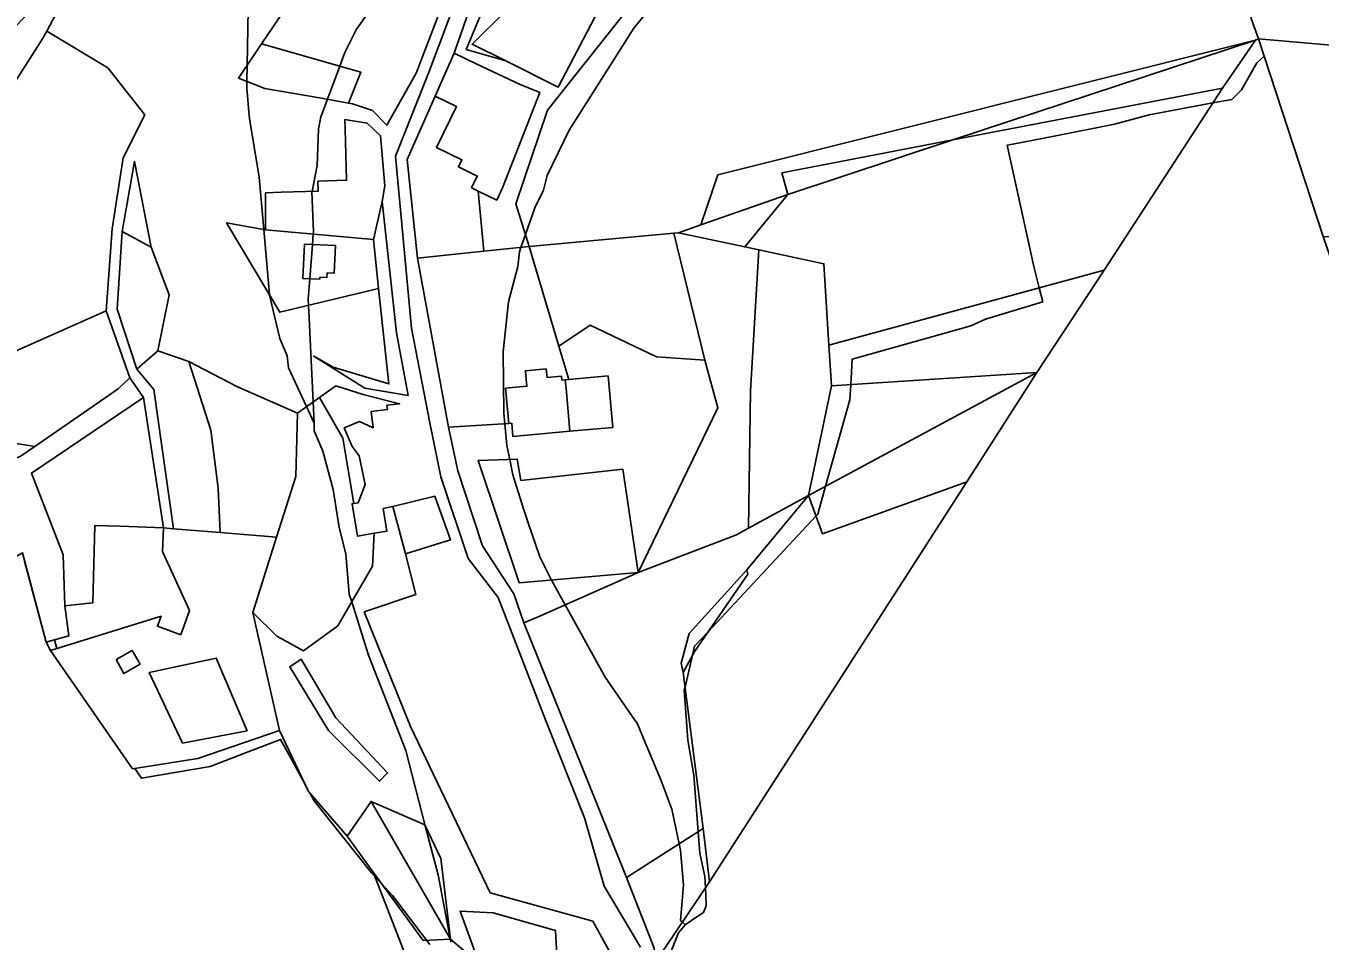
# Model space of a CAD drawing. Extents: x -477304 to -465429, y -1159113 to -1149210.
# Drawn here: x -473482.7 to -473107, y -1152741 to -1152475.4 of the extents above; entities that cross this region are included whole.
import ezdxf

# ---------------------------------------------------------------- set-up
doc = ezdxf.new("R2010")
doc.units = 0
for name, color, linetype in [('BPEJ_s', 7, 'Continuous'), ('orna_s', 7, 'Continuous'), ('PUPFL_s', 7, 'Continuous'), ('trav_porost_s', 7, 'Continuous'), ('voda_s', 7, 'Continuous'), ('zahrada_s', 7, 'Continuous')]:
    doc.layers.add(name, color=color, linetype=linetype)

msp = doc.modelspace()

# ---------------------------------------------------------------- linework, layer by layer
at = {"layer": 'BPEJ_s'}
for points in [[(-473373.25, -1152457.57), (-473386.65, -1152476.29), (-473390.05, -1152483.1), (-473391.54, -1152487.07), (-473395.15, -1152496.69), (-473396.88, -1152501.3), (-473397.08, -1152501.82), (-473397.35, -1152503.29), (-473397.71, -1152505.23), (-473398.14, -1152515.87), (-473399.6, -1152523.41), (-473399.63, -1152523.53), (-473399.2, -1152535.02), (-473399.26, -1152535.81), (-473399.49, -1152538.82), (-473400.25, -1152548.8), (-473400.69, -1152554.59), (-473400.6, -1152556.49), (-473400.51, -1152558.41), (-473400.43, -1152560.18), (-473399.95, -1152570.4), (-473399.29, -1152584.52), (-473399.01, -1152590.68)], [(-473359.28, -1152741.36), (-473359.45, -1152740.48), (-473359.48, -1152740.31), (-473363.03, -1152721.84), (-473366.73, -1152707.54), (-473372.39, -1152685.67), (-473383.25, -1152658), (-473388.09, -1152642.55), (-473388.78, -1152640.34), (-473389.84, -1152628.64), (-473391.76, -1152620.98), (-473393.46, -1152609.92), (-473396.44, -1152598.85), (-473398.99, -1152592.89), (-473399.01, -1152590.68), (-473399.29, -1152584.52), (-473399.95, -1152570.4), (-473400.43, -1152560.18), (-473400.51, -1152558.41), (-473400.6, -1152556.49), (-473400.69, -1152554.59), (-473400.25, -1152548.8), (-473399.49, -1152538.82), (-473399.26, -1152535.81), (-473399.2, -1152535.02), (-473399.63, -1152523.53), (-473399.6, -1152523.41), (-473398.14, -1152515.87), (-473397.71, -1152505.23), (-473397.35, -1152503.29), (-473397.08, -1152501.82), (-473396.88, -1152501.3), (-473395.15, -1152496.69), (-473391.54, -1152487.07), (-473390.05, -1152483.1), (-473386.65, -1152476.29), (-473373.25, -1152457.57)], [(-473290.47, -1152456.72), (-473306.22, -1152476.08), (-473324.94, -1152505.65), (-473331.33, -1152518.85), (-473332.39, -1152523.1), (-473332.67, -1152523.67), (-473334.94, -1152528.21), (-473337.64, -1152535.92), (-473338.96, -1152539.68), (-473339.41, -1152540.98), (-473339.84, -1152545.23), (-473342.6, -1152555.45), (-473344.09, -1152569.91), (-473343.88, -1152587.79), (-473343.6, -1152590.85), (-473343.03, -1152597.15), (-473342.22, -1152601.22), (-473341.33, -1152605.66), (-473338.14, -1152615.87), (-473336.85, -1152619.61), (-473333.45, -1152629.49), (-473330.09, -1152636.22), (-473330.05, -1152636.3), (-473326.12, -1152643.42), (-473314.52, -1152664.39), (-473305.93, -1152676.88), (-473305.84, -1152677.02), (-473305.16, -1152678.01), (-473303.38, -1152682.22), (-473298.35, -1152694.18), (-473295.16, -1152702.69), (-473292.99, -1152712.81), (-473292.79, -1152713.74), (-473292.6, -1152714.6), (-473291.75, -1152724.82), (-473292.6, -1152735.03), (-473292.1, -1152735.53), (-473291.32, -1152736.31), (-473293.24, -1152738.65), (-473295.37, -1152743.97)], [(-473342.6, -1152555.45), (-473339.84, -1152545.23), (-473339.41, -1152540.98), (-473338.96, -1152539.68), (-473337.64, -1152535.92), (-473334.94, -1152528.21), (-473332.67, -1152523.67), (-473332.39, -1152523.1), (-473331.33, -1152518.85), (-473324.94, -1152505.65), (-473306.22, -1152476.08), (-473290.47, -1152456.72)], [(-473399.01, -1152590.68), (-473401.22, -1152585.9), (-473406.44, -1152574.6), (-473406.86, -1152571.19), (-473408.99, -1152566.08), (-473411.91, -1152553.56), (-473411.97, -1152553.32), (-473413.62, -1152534.48), (-473414.95, -1152519.27), (-473417.72, -1152502.25), (-473418.02, -1152499.23), (-473418.38, -1152495.57), (-473418.57, -1152493.74), (-473418.53, -1152491.49), (-473418.44, -1152486.77), (-473418.14, -1152470.76)], [(-473418.14, -1152470.76), (-473418.44, -1152486.77), (-473418.53, -1152491.49), (-473418.57, -1152493.74), (-473418.38, -1152495.57), (-473418.02, -1152499.23), (-473417.72, -1152502.25), (-473414.95, -1152519.27), (-473413.62, -1152534.48), (-473411.97, -1152553.32), (-473411.91, -1152553.56), (-473408.99, -1152566.08), (-473406.86, -1152571.19), (-473406.44, -1152574.6), (-473401.22, -1152585.9), (-473399.01, -1152590.68), (-473398.99, -1152592.89), (-473396.44, -1152598.85), (-473393.46, -1152609.92), (-473391.76, -1152620.98), (-473389.84, -1152628.64), (-473388.78, -1152640.34), (-473388.09, -1152642.55), (-473383.25, -1152658), (-473372.39, -1152685.67), (-473366.73, -1152707.54), (-473363.03, -1152721.84), (-473359.48, -1152740.31), (-473359.45, -1152740.48), (-473359.28, -1152741.36)], [(-473106.05, -1152536.51), (-473123.2, -1152484.12), (-473125.36, -1152486.08), (-473129.83, -1152493.95), (-473132.59, -1152496.72), (-473138.09, -1152497.74), (-473156.64, -1152501.19), (-473166.64, -1152503.95), (-473184.2, -1152507.36), (-473196.21, -1152509.7), (-473197.77, -1152510), (-473190.04, -1152545.23), (-473188.51, -1152551.4), (-473187.5, -1152555.49), (-473204.08, -1152560.55), (-473208.34, -1152562.47), (-473219.66, -1152565.64), (-473242.77, -1152572.11), (-473242.98, -1152575.85), (-473243.19, -1152579.53), (-473243.45, -1152583.96), (-473250.52, -1152609.01), (-473252.81, -1152617.15), (-473253.32, -1152617.69), (-473284.74, -1152651.36), (-473288.56, -1152655.45), (-473289.16, -1152658.02), (-473291.33, -1152667.34), (-473291.54, -1152668.22), (-473291.07, -1152674.64), (-473290.47, -1152682.69), (-473288.77, -1152692.9), (-473287.53, -1152709.35), (-473287.07, -1152715.46), (-473285.58, -1152722.26), (-473285.41, -1152725.61), (-473285.31, -1152727.68), (-473285.16, -1152730.78), (-473286.01, -1152732.69), (-473287.92, -1152733.99), (-473291.32, -1152736.31), (-473292.1, -1152735.53), (-473292.6, -1152735.03), (-473291.75, -1152724.82), (-473292.6, -1152714.6), (-473292.79, -1152713.74), (-473292.99, -1152712.81), (-473295.16, -1152702.69), (-473298.35, -1152694.18), (-473303.38, -1152682.22), (-473305.16, -1152678.01), (-473305.84, -1152677.02), (-473305.93, -1152676.88), (-473314.52, -1152664.39), (-473326.12, -1152643.42), (-473330.05, -1152636.3), (-473330.09, -1152636.22), (-473333.45, -1152629.49), (-473336.85, -1152619.61), (-473338.14, -1152615.87), (-473341.33, -1152605.66), (-473342.22, -1152601.22), (-473343.03, -1152597.15), (-473343.6, -1152590.85), (-473343.88, -1152587.79), (-473344.09, -1152569.91), (-473342.6, -1152555.45)], [(-473106.05, -1152536.51), (-473123.2, -1152484.12), (-473125.36, -1152486.08), (-473129.83, -1152493.95), (-473132.59, -1152496.72), (-473138.09, -1152497.74), (-473156.64, -1152501.19), (-473166.64, -1152503.95), (-473184.2, -1152507.36), (-473196.21, -1152509.7), (-473197.77, -1152510), (-473190.04, -1152545.23), (-473188.51, -1152551.4), (-473187.5, -1152555.49), (-473204.08, -1152560.55), (-473208.34, -1152562.47), (-473219.66, -1152565.64), (-473242.77, -1152572.11), (-473242.98, -1152575.85), (-473243.19, -1152579.53), (-473243.45, -1152583.96), (-473250.52, -1152609.01), (-473252.81, -1152617.15), (-473253.32, -1152617.69), (-473284.74, -1152651.36), (-473288.56, -1152655.45), (-473289.16, -1152658.02), (-473291.33, -1152667.34)], [(-473451.05, -1152690.95), (-473451.7, -1152691.05), (-473475.48, -1152656.66), (-473473.64, -1152656.09), (-473474.35, -1152653.6), (-473476.76, -1152654.28), (-473483.04, -1152630.77)], [(-473365.37, -1152742.05), (-473366.35, -1152740.77), (-473376.23, -1152727.8), (-473379.47, -1152724.33), (-473381.4, -1152722.26), (-473382.39, -1152721.2), (-473398.99, -1152700.35), (-473400.26, -1152698.02), (-473400.6, -1152697.63), (-473401.47, -1152695.8), (-473405.37, -1152688.64), (-473408.74, -1152682.48), (-473418.14, -1152686.09), (-473429.21, -1152690.35), (-473449.12, -1152693.74), (-473451.05, -1152690.95), (-473451.7, -1152691.05), (-473475.48, -1152656.66), (-473473.64, -1152656.09), (-473474.35, -1152653.6), (-473476.76, -1152654.28), (-473483.04, -1152630.77)], [(-473291.33, -1152667.34), (-473291.54, -1152668.22), (-473291.07, -1152674.64), (-473290.47, -1152682.69), (-473288.77, -1152692.9), (-473287.53, -1152709.35), (-473287.07, -1152715.46), (-473285.58, -1152722.26), (-473285.41, -1152725.61), (-473285.31, -1152727.68), (-473285.16, -1152730.78), (-473286.01, -1152732.69), (-473287.92, -1152733.99), (-473291.32, -1152736.31), (-473293.24, -1152738.65), (-473295.37, -1152743.97)], [(-473365.37, -1152742.05), (-473366.35, -1152740.77), (-473376.23, -1152727.8), (-473379.47, -1152724.33), (-473381.4, -1152722.26), (-473382.39, -1152721.2), (-473398.99, -1152700.35), (-473400.26, -1152698.02), (-473400.6, -1152697.63), (-473401.47, -1152695.8), (-473405.37, -1152688.64), (-473408.74, -1152682.48), (-473418.14, -1152686.09), (-473429.21, -1152690.35), (-473449.12, -1152693.74), (-473451.05, -1152690.95)]]:
    msp.add_lwpolyline(points, dxfattribs=at)
at = {"layer": 'orna_s'}
for points in [[(-473381.8, -1152537.37), (-473380.27, -1152551.64), (-473408.98, -1152558.49), (-473424.43, -1152532.53), (-473413.13, -1152534.57)], [(-473392.8, -1152539.16), (-473401.77, -1152538.71), (-473402.18, -1152546.7), (-473402.28, -1152548.7), (-473397.37, -1152548.94), (-473397.34, -1152548.33), (-473395.3, -1152548.43), (-473395.23, -1152547.08), (-473393.2, -1152547.19)], [(-473404.26, -1152606.16), (-473409.91, -1152623.8), (-473426.27, -1152622.47), (-473426.81, -1152609.6), (-473428.99, -1152592.7), (-473435.37, -1152572.76), (-473421.44, -1152580.05), (-473403.87, -1152587.79)], [(-473338.99, -1152607.29), (-473309.42, -1152604.01), (-473304.92, -1152634.06), (-473339.5, -1152637.03), (-473351.41, -1152601.54), (-473340.05, -1152601.14)]]:
    msp.add_lwpolyline(points, close=True, dxfattribs=at)
at = {"layer": 'PUPFL_s'}
for points in [[(-473477.82, -1152479.16), (-473488.62, -1152496.01), (-473496.71, -1152491.44), (-473526.75, -1152508.03), (-473577.88, -1152528.04), (-473608.7, -1152536.8), (-473639.72, -1152546.36), (-473657.15, -1152562.69), (-473681.05, -1152546.32), (-473690.41, -1152538.66), (-473666.8, -1152482.18), (-473645.55, -1152432.53), (-473642.96, -1152426.05), (-473632.42, -1152441.84), (-473582.32, -1152475.35), (-473580.03, -1152471.76), (-473539.64, -1152493.49), (-473526.5, -1152493.37), (-473501.1, -1152479.64), (-473487.28, -1152477.33), (-473484.15, -1152473.88), (-473474.14, -1152463.69), (-473470.62, -1152465.48), (-473476.61, -1152476.87)], [(-473523.57, -1152549.64), (-473508.92, -1152527.53), (-473496.98, -1152509.02), (-473488.62, -1152496.01), (-473477.82, -1152479.16), (-473476.61, -1152476.87), (-473458.86, -1152487.58), (-473448.18, -1152501.18), (-473454.47, -1152513.64), (-473457.6, -1152534.31), (-473459.37, -1152558.07), (-473501.27, -1152576.63), (-473493.27, -1152595.32), (-473480.12, -1152597.44), (-473484.32, -1152600.33), (-473493.49, -1152603.72), (-473506.75, -1152579.86), (-473536.45, -1152569.37)], [(-473250.99, -1152544.43), (-473269.87, -1152540.41), (-473274.01, -1152539.53), (-473261.53, -1152524.29), (-473213.57, -1152508.48), (-473135.28, -1152493.43), (-473169.69, -1152546.26), (-473249.54, -1152568.05)], [(-473446.3, -1152539.65), (-473454.7, -1152535.09), (-473451.17, -1152514.71)], [(-473293.22, -1152535.44), (-473286.72, -1152533.15), (-473261.53, -1152524.29), (-473274.01, -1152539.53)], [(-473446.3, -1152539.65), (-473441.1, -1152553.45), (-473444.35, -1152569.71), (-473450.42, -1152575.01), (-473456.15, -1152557.61), (-473454.7, -1152535.09)], [(-473249.54, -1152568.05), (-473169.69, -1152546.26), (-473189.2, -1152575.99), (-473248.83, -1152579.9)], [(-473452.54, -1152577.58), (-473455.84, -1152580.71), (-473480.12, -1152597.44), (-473493.27, -1152595.32), (-473501.27, -1152576.63), (-473459.37, -1152558.07)], [(-473255.52, -1152611.71), (-473248.83, -1152579.9), (-473189.2, -1152575.99)], [(-473251.44, -1152622.78), (-473255.52, -1152611.71), (-473189.2, -1152575.99), (-473209.55, -1152607.75)], [(-473286.02, -1152708.39), (-473291.88, -1152663.1), (-473288.53, -1152656.85), (-473273.09, -1152634.49), (-473273.39, -1152633.27), (-473255.52, -1152611.71), (-473251.44, -1152622.78), (-473209.55, -1152607.75), (-473284.2, -1152723.81)], [(-473291.88, -1152663.1), (-473292.44, -1152660.4), (-473290.09, -1152651.77), (-473273.39, -1152633.27), (-473273.09, -1152634.49), (-473288.53, -1152656.85)], [(-473392.67, -1152676.21), (-473377.65, -1152692.22), (-473379.99, -1152694.62), (-473394.79, -1152679.91), (-473406.05, -1152661.38), (-473402.73, -1152659.22)], [(-473381.88, -1152721.04), (-473389.37, -1152710.56), (-473382.48, -1152700.47), (-473359.38, -1152740.48), (-473367.39, -1152740.81)], [(-473300.42, -1152747.86), (-473300.33, -1152743.04), (-473308.36, -1152722.56), (-473286.02, -1152708.39), (-473284.2, -1152723.81)], [(-473381.88, -1152721.04), (-473367.39, -1152740.81), (-473359.38, -1152740.48), (-473351.13, -1152747.56), (-473344.52, -1152760.98), (-473340.49, -1152778.59), (-473339.87, -1152790.1), (-473331.3, -1152787.03), (-473333.33, -1152790.73), (-473334.29, -1152790.85), (-473338.48, -1152796.77), (-473350.09, -1152780.92), (-473360.01, -1152763.05), (-473372.17, -1152745.88)]]:
    msp.add_lwpolyline(points, close=True, dxfattribs=at)
for points in [[(-473300.42, -1152747.86), (-473284.2, -1152723.81), (-473209.55, -1152607.75), (-473189.2, -1152575.99), (-473169.69, -1152546.26), (-473135.28, -1152493.43), (-473125.76, -1152479.53), (-473124.82, -1152479.18), (-473106.05, -1152536.51), (-473104.17, -1152542.14), (-473083.55, -1152653.86), (-473043.28, -1152739.47), (-473011.45, -1152783.25)], [(-473628.1, -1152783.99), (-473667.69, -1152734.2), (-473660.52, -1152733.12), (-473559.38, -1152673.57), (-473536.96, -1152659.97), (-473518.27, -1152648.83), (-473487.28, -1152630.36), (-473483.7, -1152628.31), (-473476.76, -1152654.28), (-473475.48, -1152656.66), (-473451.7, -1152691.05), (-473432.74, -1152688.04), (-473409.05, -1152679.91), (-473400.6, -1152697.63), (-473389.37, -1152710.56), (-473381.88, -1152721.04), (-473372.17, -1152745.88)]]:
    msp.add_lwpolyline(points, dxfattribs=at)
at = {"layer": 'trav_porost_s'}
for points in [[(-473257.92, -1152453.42), (-473256.29, -1152449.88), (-473205.6, -1152462.97), (-473172.27, -1152379.81), (-473119.54, -1152406.83), (-473122.95, -1152414.12), (-473127.01, -1152473.19), (-473124.82, -1152479.18), (-473125.76, -1152479.53), (-473281.8, -1152518.58), (-473286.72, -1152533.15), (-473293.22, -1152535.44), (-473294.61, -1152535.57), (-473336.53, -1152539.44), (-473340.45, -1152527.01), (-473331.29, -1152499.87), (-473299.44, -1152459.68), (-473289.21, -1152453.79)], [(-473032.72, -1152438.97), (-473036.03, -1152445.24), (-473040.89, -1152477.4), (-473041.73, -1152486.39), (-473047.43, -1152485.9), (-473124.82, -1152479.18), (-473127.01, -1152473.19), (-473122.95, -1152414.12), (-473119.54, -1152406.83), (-473117.93, -1152402.7), (-473047.19, -1152431.89)], [(-473414.23, -1152480.56), (-473385.39, -1152488.84), (-473389.02, -1152497.82), (-473397.4, -1152496.27), (-473413.32, -1152493.51), (-473420.99, -1152490.54)], [(-473125.76, -1152479.53), (-473135.28, -1152493.43), (-473213.57, -1152508.48)], [(-473047.43, -1152485.9), (-473099.11, -1152536.73), (-473106.05, -1152536.51), (-473124.82, -1152479.18)], [(-473263.21, -1152518.02), (-473213.57, -1152508.48), (-473261.53, -1152524.29)], [(-473381.8, -1152537.37), (-473379.28, -1152526.37), (-473375.13, -1152564.43), (-473371.72, -1152582.63), (-473384.26, -1152580.51), (-473399.12, -1152571.22), (-473393.49, -1152574.45), (-473377.3, -1152579.29), (-473380.27, -1152551.64)], [(-473318.85, -1152562.25), (-473327.93, -1152568.37), (-473336.53, -1152539.44), (-473294.61, -1152535.57), (-473285.56, -1152572.36), (-473299.62, -1152571.41)], [(-473285.56, -1152572.36), (-473294.61, -1152535.57), (-473293.22, -1152535.44), (-473274.01, -1152539.53), (-473269.87, -1152540.41), (-473272.31, -1152581.29), (-473272.92, -1152621.2), (-473276.34, -1152623.06), (-473304.92, -1152634.06), (-473281.79, -1152586.23)], [(-473272.92, -1152621.2), (-473272.31, -1152581.29), (-473269.87, -1152540.41), (-473250.99, -1152544.43), (-473249.54, -1152568.05), (-473248.83, -1152579.9), (-473255.52, -1152611.71)], [(-473351.41, -1152601.54), (-473339.5, -1152637.03), (-473304.92, -1152634.06), (-473308.63, -1152635.73), (-473333.99, -1152646.88), (-473338.1, -1152648.68), (-473341.04, -1152640.19), (-473350.14, -1152626.33), (-473357.31, -1152604.57), (-473360, -1152591.88), (-473342.5, -1152590.78), (-473341.65, -1152590.7), (-473341.29, -1152594.59), (-473324.72, -1152593.06), (-473312.32, -1152591.93), (-473313.68, -1152576.97), (-473325.06, -1152578.01), (-473327.93, -1152568.37), (-473318.85, -1152562.25), (-473299.62, -1152571.41), (-473285.56, -1152572.36), (-473281.79, -1152586.23), (-473304.92, -1152634.06), (-473309.42, -1152604.01), (-473338.99, -1152607.29), (-473340.05, -1152601.14)], [(-473428.99, -1152592.7), (-473426.81, -1152609.6), (-473426.27, -1152622.47), (-473439.82, -1152621.36), (-473445.49, -1152580.96), (-473450.42, -1152575.01), (-473444.35, -1152569.71), (-473435.37, -1152572.76)], [(-473481.04, -1152605.16), (-473471.84, -1152628.92), (-473471.39, -1152643.69), (-473470.25, -1152652.44), (-473476.76, -1152654.28), (-473483.7, -1152628.31), (-473487.28, -1152630.36), (-473495.81, -1152604.92), (-473493.49, -1152603.72), (-473484.32, -1152600.33), (-473480.12, -1152597.44), (-473455.84, -1152580.71), (-473452.54, -1152577.58), (-473448.54, -1152583.26)], [(-473382.47, -1152587.28), (-473381.9, -1152592.04), (-473385.83, -1152590.17), (-473390.25, -1152592.09), (-473387.91, -1152597.48), (-473385.88, -1152600.2), (-473384.19, -1152608.53), (-473386.17, -1152613.78), (-473387.51, -1152613.99), (-473390.67, -1152595.08), (-473397.47, -1152583.22), (-473392.72, -1152579.83), (-473384.77, -1152582.37), (-473374.18, -1152585.07), (-473377.85, -1152585.51), (-473377.71, -1152586.71)], [(-473455.34, -1152620.59), (-473462.61, -1152620.35), (-473463.23, -1152642.8), (-473471.39, -1152643.69), (-473471.84, -1152628.92), (-473481.04, -1152605.16), (-473448.54, -1152583.26), (-473442.75, -1152621.12)], [(-473409.91, -1152623.8), (-473404.26, -1152606.16), (-473403.87, -1152587.79), (-473397.47, -1152583.22), (-473390.67, -1152595.08), (-473387.51, -1152613.99), (-473387.99, -1152614.07), (-473386.45, -1152623.46), (-473381.52, -1152622.64), (-473382.09, -1152632.18), (-473392.09, -1152649.48), (-473402.06, -1152656.81), (-473409.81, -1152652.5), (-473416.79, -1152645.66)], [(-473437.72, -1152652.1), (-473435.14, -1152645.05), (-473443.04, -1152627.99), (-473442.75, -1152621.12), (-473439.82, -1152621.36), (-473426.27, -1152622.47), (-473409.91, -1152623.8), (-473416.79, -1152645.66), (-473409.05, -1152679.91), (-473432.74, -1152688.04), (-473451.7, -1152691.05), (-473475.48, -1152656.66), (-473443.42, -1152646.73), (-473444.48, -1152649.63)], [(-473456.51, -1152659.32), (-473454.24, -1152663.32), (-473449.52, -1152660.64), (-473451.79, -1152656.64)], [(-473446.84, -1152663.04), (-473437.16, -1152683.55), (-473418.47, -1152679.97), (-473427.42, -1152658.89)], [(-473418.47, -1152679.97), (-473437.16, -1152683.55), (-473446.84, -1152663.04), (-473427.42, -1152658.89)], [(-473379.99, -1152694.62), (-473377.65, -1152692.22), (-473392.67, -1152676.21), (-473402.73, -1152659.22), (-473406.05, -1152661.38), (-473394.79, -1152679.91)], [(-473340.49, -1152778.59), (-473344.52, -1152760.98), (-473351.13, -1152747.56), (-473356.62, -1152732.34), (-473347.05, -1152732.79), (-473328.96, -1152737.93), (-473328.11, -1152752.43), (-473327.78, -1152756.7), (-473326.38, -1152769.14), (-473325.5, -1152776.9), (-473321.43, -1152772.99), (-473331.3, -1152787.03), (-473339.87, -1152790.1)]]:
    msp.add_lwpolyline(points, close=True, dxfattribs=at)
for points in [[(-473359.75, -1152464.05), (-473369.42, -1152489.14), (-473377.92, -1152504.24), (-473382.09, -1152499.96), (-473387.87, -1152498.03), (-473389.02, -1152497.82), (-473385.39, -1152488.84), (-473414.23, -1152480.56), (-473373.66, -1152420.69)], [(-473328.11, -1152752.43), (-473328.96, -1152737.93), (-473347.05, -1152732.79), (-473356.62, -1152732.34), (-473351.13, -1152747.56), (-473359.38, -1152740.48), (-473362.18, -1152717.03), (-473366.85, -1152707.3), (-473382.48, -1152700.47), (-473389.37, -1152710.56), (-473400.6, -1152697.63), (-473409.05, -1152679.91), (-473416.79, -1152645.66), (-473409.81, -1152652.5), (-473402.06, -1152656.81), (-473392.09, -1152649.48), (-473382.09, -1152632.18), (-473381.52, -1152622.64), (-473377.93, -1152622.05), (-473378.97, -1152615.51), (-473376.19, -1152614.85), (-473372.49, -1152628.64), (-473369.51, -1152640.43), (-473384.43, -1152645.48), (-473371.05, -1152678.72), (-473347.94, -1152726.98), (-473318.05, -1152735.26), (-473310.15, -1152749.67)]]:
    msp.add_lwpolyline(points, dxfattribs=at)
at = {"layer": 'voda_s'}
for points in [[(-473304.28, -1152742.75), (-473314.8, -1152725.09), (-473320.48, -1152705.29), (-473331.85, -1152676.76), (-473345.6, -1152641.33), (-473354.3, -1152629.93), (-473362.2, -1152606.24), (-473365.42, -1152590.64), (-473370.71, -1152563.16), (-473375.41, -1152513.2), (-473365.75, -1152489.08), (-473356.77, -1152465.14)], [(-473352.72, -1152467.13), (-473358.31, -1152483.31), (-473363.85, -1152495.8), (-473371.94, -1152514.15), (-473369, -1152542.8), (-473360, -1152591.88), (-473357.31, -1152604.57), (-473350.14, -1152626.33), (-473341.04, -1152640.19), (-473338.1, -1152648.68), (-473316.85, -1152701.41), (-473308.36, -1152722.56), (-473300.33, -1152743.04)]]:
    msp.add_lwpolyline(points, dxfattribs=at)
at = {"layer": 'zahrada_s'}
for points in [[(-473343.39, -1152485.56), (-473354.84, -1152482.23), (-473348.82, -1152467.81), (-473340.74, -1152453.29), (-473312.89, -1152437.66), (-473310.22, -1152439.99), (-473318.95, -1152447.84), (-473328.19, -1152465.35), (-473334.58, -1152462.23), (-473353.15, -1152480.71)], [(-473353.32, -1152522.37), (-473351.35, -1152523.33), (-473349.77, -1152540.76), (-473369, -1152542.8), (-473371.94, -1152514.15), (-473363.85, -1152495.8), (-473357.67, -1152498.8), (-473363.43, -1152510.69), (-473356.11, -1152514.24), (-473357.11, -1152516.3), (-473351.66, -1152518.95)], [(-473413.12, -1152523.82), (-473408.59, -1152523.68), (-473397.8, -1152523.35), (-473397.88, -1152520.47), (-473389.57, -1152520.16), (-473389.88, -1152508.91), (-473389.95, -1152505.43), (-473390.07, -1152502.57), (-473383.57, -1152503.6), (-473379.75, -1152507.27), (-473378.45, -1152521.81), (-473379.28, -1152526.37), (-473381.8, -1152537.37), (-473413.13, -1152534.57)], [(-473336.53, -1152539.44), (-473327.93, -1152568.37), (-473325.06, -1152578.01), (-473326.08, -1152578.1), (-473327.07, -1152578.19), (-473327.17, -1152577.09), (-473331.36, -1152577.47), (-473331.59, -1152574.95), (-473337.65, -1152575.5), (-473337.42, -1152578.02), (-473337.24, -1152579.99), (-473343.43, -1152580.55), (-473342.5, -1152590.78), (-473360, -1152591.88), (-473369, -1152542.8), (-473349.77, -1152540.76)], [(-473325.06, -1152578.01), (-473313.68, -1152576.97), (-473312.32, -1152591.93), (-473324.72, -1152593.06), (-473325.85, -1152580.62), (-473326.08, -1152578.1)], [(-473363.92, -1152611.91), (-473359.43, -1152624.58), (-473372.49, -1152628.64), (-473376.19, -1152614.85)]]:
    msp.add_lwpolyline(points, close=True, dxfattribs=at)
for points in [[(-473299.44, -1152459.68), (-473331.29, -1152499.87), (-473340.45, -1152527.01), (-473336.53, -1152539.44), (-473349.77, -1152540.76), (-473351.35, -1152523.33), (-473346, -1152525.92), (-473344.28, -1152522.37), (-473333.5, -1152494.69), (-473339.22, -1152492.38), (-473351.92, -1152486.37), (-473358.31, -1152483.31), (-473352.72, -1152467.13)], [(-473348.82, -1152467.81), (-473354.84, -1152482.23), (-473343.39, -1152485.56), (-473328.12, -1152493.15), (-473316.56, -1152471.02)]]:
    msp.add_lwpolyline(points, dxfattribs=at)

doc.saveas('drawing.dxf')
